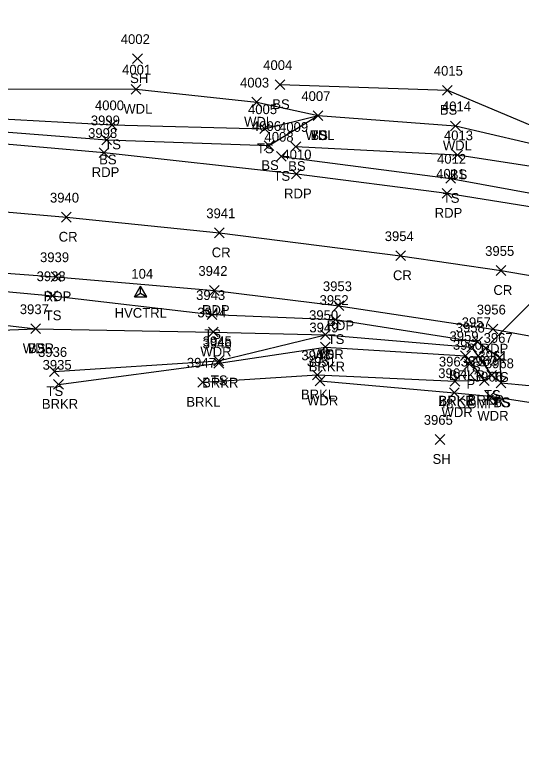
# Model space of a CAD drawing. Extents: x 1611797 to 1633212, y 298978 to 305475.
# Drawn here: x 1618529.7 to 1618633.4, y 301549.7 to 301703.7 of the extents above; entities that cross this region are included whole.
import ezdxf

# ---------------------------------------------------------------- set-up
doc = ezdxf.new("R2010")
doc.units = 0
for name, color, linetype in [('C_A', 7, 'Continuous'), ('C_I', 7, 'Continuous'), ('CPSM', 7, 'Continuous'), ('D_A', 7, 'Continuous'), ('D_C', 7, 'Continuous'), ('D_I', 7, 'Continuous'), ('D_TIC', 7, 'Continuous'), ('DCP', 7, 'Continuous'), ('L_A', 7, 'Continuous'), ('L_I', 7, 'Continuous'), ('L_TIC', 7, 'Continuous'), ('LAWA', 7, 'Continuous'), ('LAWE', 7, 'Continuous'), ('LELB', 7, 'Continuous'), ('P_A', 7, 'Continuous'), ('P_I', 7, 'Continuous'), ('P_TIC', 7, 'Continuous'), ('PET', 7, 'Continuous'), ('PRC', 7, 'Continuous')]:
    doc.layers.add(name, color=color, linetype=linetype)

msp = doc.modelspace()

# ---------------------------------------------------------------- linework, layer by layer
at = {"layer": 'CPSM'}
for p, q in [((1618554.14, 301645.96), (1618555.39, 301648.12)), ((1618554.14, 301645.96), (1618555.39, 301646.68)), ((1618556.64, 301645.96), (1618555.39, 301648.12)), ((1618555.39, 301646.68), (1618555.39, 301648.12)), ((1618555.39, 301646.68), (1618555.39, 301646.68)), ((1618555.39, 301646.68), (1618556.64, 301645.96)), ((1618554.14, 301645.96), (1618556.64, 301645.96))]:
    msp.add_line(p, q, dxfattribs=at)
at = {"layer": 'D_TIC'}
for points in [[(1618621.71, 301631.12), (1618623.71, 301633.12)], [(1618623.71, 301631.12), (1618621.71, 301633.12)]]:
    msp.add_lwpolyline(points, dxfattribs=at)
at = {"layer": 'DCP'}
msp.add_lwpolyline([(1618622.71, 301632.12), (1618658.62, 301668.28)], dxfattribs=at)
at = {"layer": 'L_TIC'}
for points in [[(1618553.76, 301693.74), (1618555.76, 301695.74)], [(1618555.76, 301693.74), (1618553.76, 301695.74)], [(1618582.91, 301688.42), (1618584.91, 301690.42)], [(1618584.91, 301688.42), (1618582.91, 301690.42)], [(1618553.46, 301687.48), (1618555.46, 301689.48)], [(1618555.46, 301687.48), (1618553.46, 301689.48)], [(1618617.18, 301687.26), (1618619.18, 301689.26)], [(1618619.18, 301687.26), (1618617.18, 301689.26)], [(1618578.17, 301684.83), (1618580.17, 301686.83)], [(1618580.17, 301684.83), (1618578.17, 301686.83)], [(1618590.72, 301682.07), (1618592.72, 301684.07)], [(1618592.72, 301682.07), (1618590.72, 301684.07)], [(1618590.72, 301682.07), (1618592.72, 301684.07)], [(1618592.72, 301682.07), (1618590.72, 301684.07)], [(1618590.72, 301682.07), (1618592.72, 301684.07)], [(1618592.72, 301682.07), (1618590.72, 301684.07)], [(1618548.55, 301680.18), (1618550.55, 301682.18)], [(1618550.55, 301680.18), (1618548.55, 301682.18)], [(1618579.79, 301679.38), (1618581.79, 301681.38)], [(1618581.79, 301679.38), (1618579.79, 301681.38)], [(1618618.85, 301679.97), (1618620.85, 301681.97)], [(1618620.85, 301679.97), (1618618.85, 301681.97)], [(1618547.47, 301677.09), (1618549.47, 301679.09)], [(1618549.47, 301677.09), (1618547.47, 301679.09)], [(1618580.67, 301675.93), (1618582.67, 301677.93)], [(1618582.67, 301675.93), (1618580.67, 301677.93)], [(1618586.16, 301675.74), (1618588.16, 301677.74)], [(1618588.16, 301675.74), (1618586.16, 301677.74)], [(1618619.25, 301674.02), (1618621.25, 301676.02)], [(1618621.25, 301674.02), (1618619.25, 301676.02)], [(1618583.18, 301673.73), (1618585.18, 301675.73)], [(1618585.18, 301673.73), (1618583.18, 301675.73)], [(1618617.84, 301669.22), (1618619.84, 301671.22)], [(1618619.84, 301669.22), (1618617.84, 301671.22)], [(1618536.37, 301645.17), (1618538.37, 301647.17)], [(1618538.37, 301645.17), (1618536.37, 301647.17)], [(1618569.02, 301641.31), (1618571.02, 301643.31)], [(1618571.02, 301641.31), (1618569.02, 301643.31)], [(1618594.29, 301640.3), (1618596.29, 301642.3)], [(1618596.29, 301640.3), (1618594.29, 301642.3)], [(1618532.93, 301638.42), (1618534.93, 301640.42)], [(1618534.93, 301638.42), (1618532.93, 301640.42)], [(1618532.93, 301638.42), (1618534.93, 301640.42)], [(1618534.93, 301638.42), (1618532.93, 301640.42)], [(1618569.27, 301637.75), (1618571.27, 301639.75)], [(1618571.27, 301637.75), (1618569.27, 301639.75)], [(1618592.22, 301637.21), (1618594.22, 301639.21)], [(1618594.22, 301637.21), (1618592.22, 301639.21)], [(1618592.22, 301637.21), (1618594.22, 301639.21)], [(1618594.22, 301637.21), (1618592.22, 301639.21)], [(1618623.38, 301635.74), (1618625.38, 301637.74)], [(1618625.38, 301635.74), (1618623.38, 301637.74)], [(1618592.21, 301634.68), (1618594.21, 301636.68)], [(1618594.21, 301634.68), (1618592.21, 301636.68)], [(1618622.15, 301634.66), (1618624.15, 301636.66)], [(1618624.15, 301634.66), (1618622.15, 301636.66)], [(1618620.89, 301632.9), (1618622.89, 301634.9)], [(1618622.89, 301632.9), (1618620.89, 301634.9)], [(1618627.91, 301632.54), (1618629.91, 301634.54)], [(1618629.91, 301632.54), (1618627.91, 301634.54)], [(1618570.37, 301631.85), (1618572.37, 301633.85)], [(1618572.37, 301631.85), (1618570.37, 301633.85)], [(1618570.4, 301631.38), (1618572.4, 301633.38)], [(1618572.4, 301631.38), (1618570.4, 301633.38)], [(1618536.73, 301629.66), (1618538.73, 301631.66)], [(1618538.73, 301629.66), (1618536.73, 301631.66)], [(1618590.57, 301628.97), (1618592.57, 301630.97)], [(1618592.57, 301628.97), (1618590.57, 301630.97)], [(1618591.11, 301627.73), (1618593.11, 301629.73)], [(1618593.11, 301627.73), (1618591.11, 301629.73)], [(1618624.75, 301627.83), (1618626.75, 301629.83)], [(1618626.75, 301627.83), (1618624.75, 301629.83)], [(1618626.26, 301628.87), (1618628.26, 301630.87)], [(1618628.26, 301628.87), (1618626.26, 301630.87)], [(1618537.6, 301627.03), (1618539.6, 301629.03)], [(1618539.6, 301627.03), (1618537.6, 301629.03)], [(1618567.12, 301627.46), (1618569.12, 301629.46)], [(1618569.12, 301627.46), (1618567.12, 301629.46)], [(1618618.76, 301627.69), (1618620.76, 301629.69)], [(1618620.76, 301627.69), (1618618.76, 301629.69)], [(1618618.76, 301627.69), (1618620.76, 301629.69)], [(1618620.76, 301627.69), (1618618.76, 301629.69)], [(1618628.16, 301627.34), (1618630.16, 301629.34)], [(1618630.16, 301627.34), (1618628.16, 301629.34)], [(1618628.16, 301627.34), (1618630.16, 301629.34)], [(1618630.16, 301627.34), (1618628.16, 301629.34)], [(1618618.62, 301625.32), (1618620.62, 301627.32)], [(1618620.62, 301625.32), (1618618.62, 301627.32)], [(1618625.95, 301624.61), (1618627.95, 301626.61)], [(1618627.95, 301624.61), (1618625.95, 301626.61)], [(1618615.66, 301615.75), (1618617.66, 301617.75)], [(1618617.66, 301615.75), (1618615.66, 301617.75)]]:
    msp.add_lwpolyline(points, dxfattribs=at)
at = {"layer": 'LAWA'}
for points in [[(1618405.91, 301702.11), (1618411.74, 301695.1), (1618438.38, 301690.76), (1618466.53, 301696.11), (1618510.35, 301688.57), (1618554.46, 301688.48), (1618579.17, 301685.83), (1618591.72, 301683.07), (1618619.85, 301680.97), (1618655.01, 301672.78)], [(1618479.84, 301635.57), (1618491.23, 301637.78), (1618533.93, 301639.42), (1618570.27, 301638.75), (1618593.22, 301638.21)], [(1618592.11, 301628.73), (1618619.62, 301626.32), (1618626.95, 301625.61), (1618639.73, 301623.62), (1618658.3, 301618.87), (1618690.24, 301611.14), (1618722.03, 301608.48), (1618759.44, 301599.72), (1618807.12, 301587.1), (1618854.3, 301571.69), (1618882.81, 301567.28), (1618933.27, 301549.67)]]:
    msp.add_lwpolyline(points, dxfattribs=at)
at = {"layer": 'LAWE'}
for points in [[(1618538.6, 301628.03), (1618571.4, 301632.38), (1618593.21, 301635.68), (1618621.89, 301633.9), (1618625.75, 301628.83), (1618619.76, 301628.69)], [(1618568.12, 301628.46), (1618591.57, 301629.97), (1618619.76, 301628.69)]]:
    msp.add_lwpolyline(points, dxfattribs=at)
at = {"layer": 'LELB'}
for points in [[(1618398.98, 301703.67), (1618408.08, 301688.89), (1618440.92, 301684.47), (1618466.67, 301683.76), (1618510.81, 301681.04), (1618548.47, 301678.09), (1618581.67, 301676.93), (1618591.72, 301683.07)], [(1618583.91, 301689.42), (1618618.18, 301688.26), (1618655.01, 301672.78)], [(1618466.18, 301684.92), (1618509.64, 301683.34), (1618549.55, 301681.18), (1618580.79, 301680.38), (1618591.72, 301683.07)], [(1618584.18, 301674.73), (1618618.84, 301670.22), (1618663.25, 301662.1), (1618679.8, 301661.36), (1618686.26, 301665.9), (1618691.67, 301677.66)], [(1618587.16, 301676.74), (1618620.25, 301675.02), (1618655.83, 301669.57)], [(1618138.31, 301618.5), (1618159.92, 301619.95), (1618198.52, 301626.57), (1618237.98, 301642.02), (1618282.56, 301649.26), (1618316.4, 301651.75), (1618378.1, 301653.36), (1618407.51, 301650.96), (1618442.21, 301651.34), (1618490.99, 301650.44), (1618537.37, 301646.17), (1618570.02, 301642.31), (1618595.29, 301641.3), (1618624.38, 301636.74), (1618628.91, 301633.54), (1618629.16, 301628.34)], [(1618266.84, 301640.62), (1618282.82, 301642), (1618316.28, 301644.3), (1618378.44, 301646.88), (1618407.72, 301645.42), (1618442.25, 301647.68), (1618464.82, 301644.72), (1618470.03, 301644.64), (1618491.2, 301644.47), (1618533.93, 301639.42)], [(1618537.73, 301630.66), (1618571.37, 301632.85), (1618593.22, 301638.21), (1618623.15, 301635.66), (1618627.26, 301629.87)], [(1618629.16, 301628.34), (1618640.74, 301627.28), (1618657.5, 301627.86), (1618691.86, 301622.93), (1618723.19, 301613.25), (1618760.01, 301605.22), (1618807.88, 301591.46), (1618856.82, 301579.73), (1618886.05, 301572.09), (1618931.8, 301561.7)]]:
    msp.add_lwpolyline(points, dxfattribs=at)
at = {"layer": 'P_TIC'}
for points in [[(1618546.91, 301674.5), (1618548.91, 301676.5)], [(1618548.91, 301674.5), (1618546.91, 301676.5)], [(1618586.28, 301670.12), (1618588.28, 301672.12)], [(1618588.28, 301670.12), (1618586.28, 301672.12)], [(1618617.1, 301666.16), (1618619.1, 301668.16)], [(1618619.1, 301666.16), (1618617.1, 301668.16)], [(1618539.2, 301661.27), (1618541.2, 301663.27)], [(1618541.2, 301661.27), (1618539.2, 301663.27)], [(1618570.53, 301658.06), (1618572.53, 301660.06)], [(1618572.53, 301658.06), (1618570.53, 301660.06)], [(1618607.62, 301653.38), (1618609.62, 301655.38)], [(1618609.62, 301653.38), (1618607.62, 301655.38)], [(1618628.18, 301650.35), (1618630.18, 301652.35)], [(1618630.18, 301650.35), (1618628.18, 301652.35)], [(1618537.08, 301649.07), (1618539.08, 301651.07)], [(1618539.08, 301649.07), (1618537.08, 301651.07)], [(1618569.49, 301646.26), (1618571.49, 301648.26)], [(1618571.49, 301646.26), (1618569.49, 301648.26)], [(1618594.97, 301643.13), (1618596.97, 301645.13)], [(1618596.97, 301643.13), (1618594.97, 301645.13)], [(1618626.51, 301638.35), (1618628.51, 301640.35)], [(1618628.51, 301638.35), (1618626.51, 301640.35)]]:
    msp.add_lwpolyline(points, dxfattribs=at)
at = {"layer": 'PET'}
for points in [[(1618367.85, 301683.76), (1618394.32, 301683.74), (1618413.06, 301683.66), (1618440.96, 301682.42), (1618466.91, 301681.41), (1618511.36, 301678.7), (1618547.91, 301675.5), (1618587.28, 301671.12), (1618618.1, 301667.16), (1618661.88, 301660.13), (1618695.27, 301653.75), (1618727.83, 301646.81), (1618759.34, 301639.58), (1618793.96, 301631.7), (1618805.96, 301628.71), (1618808.22, 301629.02), (1618837.64, 301622.08), (1618840.38, 301620.42), (1618872.9, 301612.7), (1618904.33, 301605.02), (1618942.45, 301596.77)], [(1618378.13, 301657.53), (1618408.04, 301656.88), (1618442.73, 301655.9), (1618490.99, 301653.54), (1618538.08, 301650.07), (1618570.49, 301647.26), (1618595.97, 301644.13), (1618627.51, 301639.35), (1618641.85, 301636.75), (1618657.75, 301634.03), (1618692.86, 301627.08), (1618725.22, 301619.89), (1618760.24, 301611.52), (1618810.5, 301598.85), (1618857.61, 301587.58), (1618888.23, 301580.37), (1618933.16, 301570.89)]]:
    msp.add_lwpolyline(points, dxfattribs=at)
at = {"layer": 'PRC'}
msp.add_lwpolyline([(1618381.95, 301669.67), (1618413.51, 301669.86), (1618440.93, 301668.97), (1618490.16, 301666.62), (1618540.2, 301662.27), (1618571.53, 301659.06), (1618608.62, 301654.38), (1618629.18, 301651.35), (1618659.85, 301646.13), (1618695.48, 301639.12), (1618723.24, 301632.84), (1618756.17, 301625.36), (1618790.07, 301617.38), (1618817.98, 301610.52), (1618868.61, 301598.22), (1618901.02, 301590.58), (1618940.05, 301582.59)], dxfattribs=at)

# ---------------------------------------------------------------- texts
at = {"layer": 'C_A'}
msp.add_text('HVCTRL', height=2, dxfattribs=at).set_placement((1618550.08, 301641.68))
at = {"layer": 'C_I'}
msp.add_text('104', height=2, dxfattribs=at).set_placement((1618553.51, 301649.68))
at = {"layer": 'D_A'}
msp.add_text('P', height=2, dxfattribs=at).set_placement((1618622.09, 301627.12))
at = {"layer": 'D_C'}
msp.add_text('48 CGMP', height=2, dxfattribs=at).set_placement((1618616.44, 301623.12))
at = {"layer": 'D_I'}
msp.add_text('3960', height=2, dxfattribs=at).set_placement((1618619.32, 301635.12))
at = {"layer": 'L_A'}
for s, p in [('SH', (1618553.25, 301689.74)), ('WDL', (1618551.87, 301683.48)), ('BS', (1618582.35, 301684.42)), ('BS', (1618616.63, 301683.26)), ('WDL', (1618576.58, 301680.83)), ('WDL', (1618589.14, 301678.07)), ('TS', (1618590.13, 301678.07)), ('BS', (1618590.16, 301678.07)), ('TS', (1618547.96, 301676.18)), ('WDL', (1618617.26, 301675.97)), ('TS', (1618579.2, 301675.38)), ('BS', (1618546.92, 301673.09)), ('BS', (1618580.11, 301671.93)), ('BS', (1618585.6, 301671.74)), ('TS', (1618582.59, 301669.73)), ('BS', (1618618.69, 301670.02)), ('TS', (1618617.25, 301665.22)), ('TS', (1618535.78, 301641.17)), ('TS', (1618568.43, 301637.31)), ('TS', (1618593.69, 301636.3)), ('WDR', (1618531.29, 301634.42)), ('BS', (1618532.37, 301634.42)), ('WDR', (1618567.63, 301633.75)), ('WDR', (1618590.59, 301633.21)), ('TS', (1618591.63, 301633.21)), ('TS', (1618622.79, 301631.74)), ('BRKR', (1618589.8, 301630.68)), ('TS', (1618621.56, 301630.66)), ('TS', (1618569.78, 301627.85)), ('BRKR', (1618618.48, 301628.9)), ('TS', (1618627.32, 301628.54)), ('BRKR', (1618567.99, 301627.38)), ('TS', (1618536.14, 301625.66)), ('BRKL', (1618588.22, 301624.97)), ('TS', (1618625.67, 301624.87)), ('BRKL', (1618564.76, 301623.46)), ('WDR', (1618589.47, 301623.73)), ('BRKR', (1618616.35, 301623.69)), ('BRKL', (1618616.4, 301623.69)), ('BRKR', (1618622.34, 301623.83)), ('TS', (1618627.56, 301623.34)), ('BS', (1618627.6, 301623.34)), ('BRKR', (1618535.19, 301623.03)), ('WDR', (1618616.98, 301621.32)), ('WDR', (1618624.32, 301620.61)), ('SH', (1618615.15, 301611.75))]:
    msp.add_text(s, height=2, dxfattribs=at).set_placement(p)
at = {"layer": 'L_I'}
for s, p in [('4002', (1618551.34, 301697.74)), ('4004', (1618580.49, 301692.42)), ('4001', (1618551.61, 301691.48)), ('4015', (1618615.41, 301691.26)), ('4003', (1618575.75, 301688.83)), ('4007', (1618588.3, 301686.07)), ('4007', (1618588.3, 301686.07)), ('4007', (1618588.3, 301686.07)), ('4000', (1618546.05, 301684.18)), ('4005', (1618577.38, 301683.38)), ('4014', (1618617.07, 301683.97)), ('3999', (1618545.21, 301681.09)), ('4006', (1618578.19, 301679.93)), ('4009', (1618583.74, 301679.74)), ('4008', (1618580.76, 301677.73)), ('4013', (1618617.48, 301678.02)), ('4012', (1618616.07, 301673.22)), ('3938', (1618534.11, 301649.17)), ('3943', (1618566.76, 301645.31)), ('3952', (1618592.03, 301644.3)), ('3937', (1618530.67, 301642.42)), ('3937', (1618530.67, 301642.42)), ('3944', (1618567.01, 301641.75)), ('3950', (1618589.88, 301641.21)), ('3950', (1618589.88, 301641.21)), ('3949', (1618589.94, 301638.68)), ('3958', (1618619.89, 301638.66)), ('3957', (1618621.12, 301639.74)), ('3946', (1618568.09, 301635.38)), ('3945', (1618568.11, 301635.85)), ('3959', (1618618.62, 301636.9)), ('3967', (1618625.6, 301636.54)), ('3936', (1618534.41, 301633.66)), ('3948', (1618588.31, 301632.97)), ('3961', (1618624.52, 301632.87)), ('3935', (1618535.34, 301631.03)), ('3947', (1618564.86, 301631.46)), ('3951', (1618589.42, 301631.73)), ('3963', (1618616.45, 301631.69)), ('3963', (1618616.45, 301631.69)), ('3962', (1618622.45, 301631.83)), ('3968', (1618625.85, 301631.34)), ('3968', (1618625.85, 301631.34)), ('3964', (1618616.31, 301629.32)), ('3966', (1618623.59, 301628.61)), ('3965', (1618613.35, 301619.75))]:
    msp.add_text(s, height=2, dxfattribs=at).set_placement(p)
at = {"layer": 'P_A'}
for s, p in [('RDP', (1618545.4, 301670.5)), ('RDP', (1618584.76, 301666.12)), ('RDP', (1618615.59, 301662.16)), ('CR', (1618538.63, 301657.27)), ('CR', (1618569.96, 301654.06)), ('CR', (1618607.05, 301649.38)), ('CR', (1618627.61, 301646.35)), ('RDP', (1618535.57, 301645.07)), ('RDP', (1618567.97, 301642.26)), ('RDP', (1618593.46, 301639.13)), ('RDP', (1618625, 301634.35))]:
    msp.add_text(s, height=2, dxfattribs=at).set_placement(p)
at = {"layer": 'P_I'}
for s, p in [('3998', (1618544.65, 301678.5)), ('4010', (1618584.42, 301674.12)), ('4011', (1618615.9, 301670.16)), ('3940', (1618536.85, 301665.27)), ('3941', (1618568.84, 301662.06)), ('3954', (1618605.36, 301657.38)), ('3955', (1618625.92, 301654.35)), ('3939', (1618534.81, 301653.07)), ('3942', (1618567.23, 301650.26)), ('3953', (1618592.71, 301647.13)), ('3956', (1618624.2, 301642.35))]:
    msp.add_text(s, height=2, dxfattribs=at).set_placement(p)

doc.saveas('drawing.dxf')
